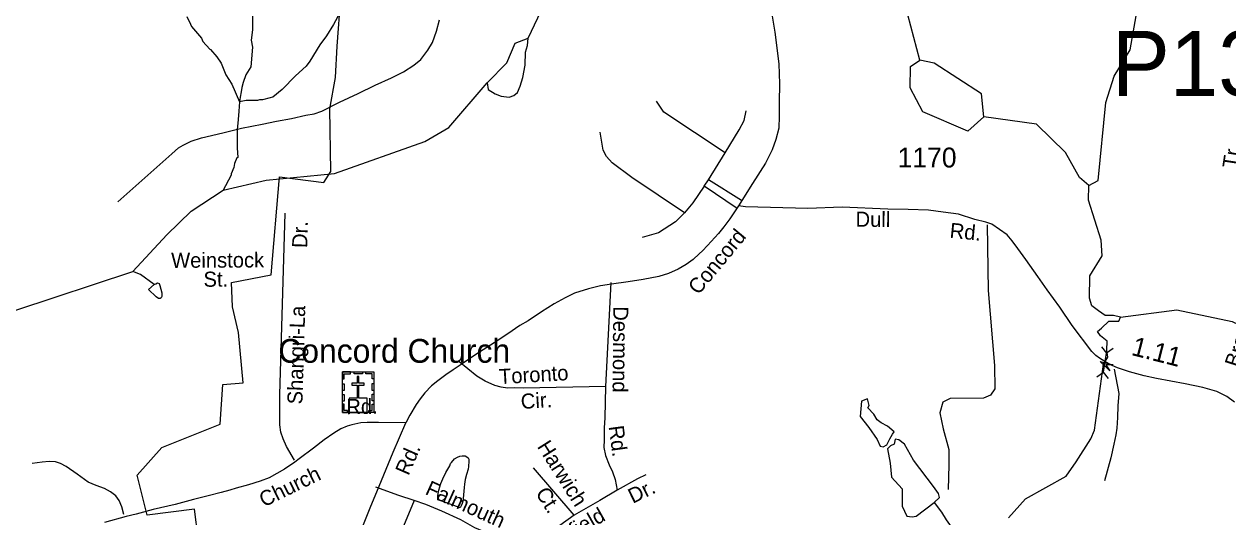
# Model space of a CAD drawing. Extents: x 1547597 to 1699558, y 810033 to 920809.
# Drawn here: x 1572833 to 1580417, y 848225 to 851331 of the extents above; entities that cross this region are included whole.
import ezdxf

# ---------------------------------------------------------------- set-up
doc = ezdxf.new("R2010")
doc.units = 0
for name, color, linetype in [('Exist Boundary Political City Limit New', 7, 'Continuous'), ('Exist Cultural Church with Cemetery CELL', 7, 'Continuous'), ('Exist Cultural Church with Cemetery Label', 7, 'Continuous'), ('Exist Hydrographic Creek Single Shore', 7, 'Continuous'), ('Exist Hydrographic Misc Water Feature', 7, 'Continuous'), ('Exist Hydrographic Pond Under 1500 Sq Ft', 7, 'Continuous'), ('Exist Road Non-System Type 51', 7, 'Continuous'), ('Exist Road Non-System Type 51 Label', 7, 'Continuous'), ('Exist Road Secondary Mileage Hundredths English Label', 7, 'Continuous'), ('Exist Road Secondary Structure Pipe Attributed CELL', 7, 'Continuous'), ('Exist Road Secondary Structure Pipe CELL', 7, 'Continuous'), ('Exist Road Secondary Structure Pipe Number Label', 7, 'Continuous'), ('Exist Road Secondary Type 51 Attributed', 7, 'Continuous'), ('Exist Road Secondary Type 51 Label', 7, 'Continuous'), ('Exist Road Secondary Type 51 Number Label', 7, 'Continuous'), ('Map Preparation Boundary City Limit Buffer Line', 7, 'Continuous')]:
    doc.layers.add(name, color=color, linetype=linetype)

msp = doc.modelspace()

# ---------------------------------------------------------------- linework, layer by layer
at = {"layer": 'Exist Boundary Political City Limit New'}
msp.add_line((1574805.4, 851192.3), (1574832.2, 851554.6), dxfattribs=at)
msp.add_lwpolyline([(1573952.7, 847913), (1573907.4, 848275), (1573608.7, 848237.4), (1573545, 848488.7), (1573701.7, 848662.1), (1574068.3, 848810), (1574084.1, 849060.7), (1574213.6, 849071.1), (1574183.2, 849388.1), (1574145.8, 849550), (1574139.7, 849703.4), (1574388.8, 849751.4), (1574441.2, 850368.3), (1574720.8, 850332), (1574766, 850401.3), (1574759.6, 850797), (1574794.4, 850993.7), (1574805.4, 851192.3)], dxfattribs=at)
at = {"layer": 'Exist Cultural Church with Cemetery CELL'}
for points in [[(1574837.9, 849138.7), (1575037, 849138.7), (1575037, 848884.1), (1574837.9, 848884.1)], [(1574837.9, 849095.4), (1574849.3, 849095.4), (1574849.3, 849127.6), (1574889.8, 849127.6), (1574889.8, 849138.7), (1574837.9, 849138.7)], [(1574881, 848884.1), (1574993.2, 848884.1), (1574993.2, 848974.7), (1574942.4, 848974.7), (1574942.4, 849056.2), (1574975.4, 849056.2), (1574975.4, 849067.2), (1574942.4, 849067.2), (1574942.4, 849109.4), (1574930.8, 849109.4), (1574930.8, 849067.2), (1574897.7, 849067.2), (1574897.7, 849056.2), (1574930.8, 849056.2), (1574930.8, 848974.7), (1574881, 848974.7)], [(1574912, 849138.7), (1574963.8, 849138.7), (1574963.8, 849127.3), (1574912, 849127.3)], [(1575037.1, 849095.4), (1575025.7, 849095.4), (1575025.7, 849127.5), (1574985.2, 849127.5), (1574985.2, 849138.7), (1575037.1, 849138.7)], [(1574837.9, 849021.2), (1574837.9, 849064.6), (1574849.3, 849064.6), (1574849.3, 849021.2)], [(1575025.6, 848956.4), (1575025.6, 848999.7), (1575037, 848999.7), (1575037, 848956.4)], [(1575025.7, 849022.3), (1575025.7, 849065.6), (1575037.1, 849065.6), (1575037.1, 849022.3)], [(1574837.9, 848954), (1574837.9, 848997.3), (1574849.3, 848997.3), (1574849.3, 848954)], [(1574871, 848884.1), (1574871, 848895.6), (1574849, 848895.6), (1574849, 848936), (1574837.9, 848936), (1574837.9, 848884.1)], [(1575003.9, 848884.1), (1575003.9, 848895.6), (1575025.9, 848895.6), (1575025.9, 848936), (1575037, 848936), (1575037, 848884.1)]]:
    msp.add_lwpolyline(points, close=True, dxfattribs=at)
at = {"layer": 'Exist Hydrographic Creek Single Shore'}
for points in [[(1572780, 849528.5), (1573518.6, 849772.1), (1573732.5, 850003.6), (1573884.4, 850151.5), (1574087.9, 850283.4), (1574357.2, 850346.4), (1574788.5, 850389.2), (1575358.5, 850591.1), (1575509.5, 850679.9), (1575750.8, 850960.4), (1575874.1, 851087.1), (1575927.5, 851209.3), (1576009.4, 851241), (1576190.5, 851628), (1576226.4, 851804.6), (1576266.5, 852292.9), (1576356.4, 852734.2), (1576408.5, 853425.8), (1576407.5, 853951)], [(1578475.5, 851102.4), (1578400.9, 851388.4), (1578257.5, 851579.1), (1578145.3, 851828.4), (1578155.7, 852155.1), (1578108.5, 852258.8)], [(1578878.5, 850746.3), (1578864.5, 850891), (1578566.5, 851084.2), (1578475.5, 851102.4)], [(1579539.5, 850312.7), (1579481.5, 850363), (1579392.6, 850522.4), (1579211.5, 850700.1), (1578878.5, 850746.3)], [(1579738.9, 849483.7), (1579695.3, 849493.9), (1579644.1, 849493.9), (1579600.5, 849524.7), (1579559.5, 849555.5), (1579545.5, 849603.5), (1579547.5, 849744.6), (1579624.5, 849871), (1579617.5, 849969.6), (1579538.5, 850220.8), (1579539.5, 850312.7)], [(1579034.3, 848220.6), (1579141.6, 848338.4), (1579396.8, 848482.4), (1579460.9, 848572.2), (1579553.1, 848718.3), (1579576.2, 848772.2), (1579633.8, 849188.8), (1579659.5, 849232.4), (1579654.3, 849276), (1579656.9, 849332.4), (1579613.3, 849365.7), (1579595.4, 849393.9), (1579621, 849414.5), (1579667.2, 849458), (1579728.6, 849458), (1579738.9, 849483.7)]]:
    msp.add_lwpolyline(points, dxfattribs=at)
at = {"layer": 'Exist Hydrographic Misc Water Feature'}
for points in [[(1579539.5, 850312.7), (1579598.5, 850344.3), (1579646.5, 850835.7), (1579699.5, 851002.1), (1579801.5, 851167.5), (1579838.5, 851383.3), (1580053.5, 851871.4), (1580065.5, 852698.4), (1580125.5, 852762.9), (1580184.5, 852804.3), (1580376.5, 852836.6), (1580486.5, 852949.2)], [(1574274.7, 851509.3), (1574272.1, 851293.4), (1574263.4, 851229.5), (1574270.8, 851185.5), (1574261.3, 851061.6), (1574230.8, 851010.1), (1574212.2, 850962.3), (1574203.8, 850930.4), (1574199.3, 850890.5), (1574195.2, 850882.6), (1574188.9, 850839.8)], [(1573857.2, 851378.6), (1573880.6, 851330.3), (1573888.4, 851316.2), (1573949.5, 851241.5), (1573959.3, 851221.4), (1574002.8, 851172.8), (1574008, 851170.5), (1574046.4, 851124), (1574073.6, 851084), (1574104.8, 851011.7), (1574142.1, 850951.2), (1574188.9, 850839.8)], [(1574821.2, 851402.4), (1574782.4, 851327), (1574737.6, 851255.6), (1574696.9, 851200.1), (1574633.7, 851097), (1574609.3, 851065.3), (1574541.8, 851004), (1574459.6, 850919.2), (1574399, 850870), (1574382.6, 850865.6), (1574334.8, 850852.8), (1574316.9, 850853.1), (1574302.9, 850849.2), (1574230.9, 850850.1), (1574188.9, 850839.8)], [(1575750.8, 850960.4), (1575757.4, 850917.9), (1575801, 850890.6), (1575838.1, 850876.4), (1575888.3, 850870.9), (1575918.8, 850880.7), (1575940.6, 850900.4), (1575957, 850939.7), (1575975.5, 850993.2), (1575988.6, 851070.7), (1575991.9, 851153.7), (1576003.9, 851195.1), (1576009.4, 851241)], [(1574188.9, 850839.8), (1574186.5, 850781.9), (1574181.5, 850729.6), (1574175, 850664.2), (1574175.3, 850550), (1574178.6, 850490.9), (1574172.5, 850487.5), (1574158.1, 850451.2), (1574153.9, 850427.3), (1574137.4, 850387.5), (1574137.3, 850379.5), (1574084.2, 850280.9)], [(1579738.9, 849483.7), (1580094.5, 849530), (1580443.5, 849457.2), (1580659.6, 849354.4), (1580840.5, 849219.4), (1581188.5, 849071.2), (1581463.5, 849075.5), (1581640.5, 849157.3), (1581783.6, 849272.5), (1582018.6, 849402.3), (1582362.5, 849503.7), (1582577.6, 849597), (1582800.5, 849870.6), (1582979.3, 850060.4), (1583026.1, 850420.4)], [(1573651.8, 849689.9), (1573566, 849753), (1573518.6, 849772.1)], [(1573651.8, 849689.9), (1573663.2, 849693.8), (1573673.3, 849699.6), (1573683.6, 849695.6), (1573687.1, 849683.5), (1573700.5, 849637.3), (1573700.3, 849613.4), (1573696.2, 849605.4), (1573690.2, 849601.5), (1573680.1, 849601.6), (1573664.2, 849611.8), (1573616.2, 849658.2), (1573651.8, 849689.9)], [(1578313.3, 848761.9), (1578271.7, 848796.6), (1578231.9, 848817.4), (1578207.7, 848836.4), (1578185.2, 848872.8), (1578148.8, 848912.7), (1578155.8, 848928.3), (1578147.1, 848969.8), (1578109, 848954.2), (1578100.4, 848857.2), (1578154, 848787.9), (1578207.7, 848713.4), (1578226.7, 848671.9), (1578245.8, 848666.7), (1578268.3, 848680.5), (1578287.3, 848716.9), (1578302.9, 848746.4), (1578313.3, 848761.9)], [(1578565.9, 848315.6), (1578598.8, 848348.6), (1578593.6, 848372.8), (1578562.5, 848417.9), (1578436.1, 848582.4), (1578379, 848682.9), (1578344.4, 848710.6), (1578320.1, 848715.8), (1578313.2, 848682.9), (1578290.7, 848674.2), (1578271.7, 848655.2), (1578289, 848565.1), (1578297.6, 848475), (1578365.1, 848402.3), (1578365.1, 848357.2), (1578365.1, 848293.1), (1578394.6, 848230.8), (1578427.4, 848225.6), (1578453.4, 848230.8), (1578565.9, 848315.6)], [(1575580.4, 848282.3), (1575500.7, 848313), (1575438.7, 848332.6), (1575439.2, 848359.8), (1575446.1, 848393.7), (1575457.6, 848436.3), (1575470.2, 848465.7), (1575490.4, 848505.3), (1575514.5, 848547.6), (1575520, 848561.6), (1575525.6, 848569.3), (1575544.9, 848590.4), (1575562.6, 848602.7), (1575577.8, 848608.3), (1575593.3, 848610.9), (1575612.3, 848609.5), (1575622.5, 848605), (1575630.2, 848597.5), (1575633.8, 848589.7), (1575635.1, 848576.1), (1575633.5, 848543), (1575630.4, 848526.5), (1575619.6, 848492.7), (1575611.2, 848460.3), (1575606.4, 848431.2), (1575604.5, 848410.3), (1575599.9, 848341.8), (1575596.7, 848325.3), (1575592.1, 848309.4), (1575586, 848295.4), (1575580.4, 848282.3)], [(1578565.9, 848315.6), (1578613.1, 848256.2), (1578640.6, 848207.8), (1578672.1, 848163.4), (1578716.9, 848067), (1578730.1, 847999.7)]]:
    msp.add_lwpolyline(points, dxfattribs=at)
at = {"layer": 'Exist Hydrographic Pond Under 1500 Sq Ft'}
msp.add_lwpolyline([(1578878.5, 850746.3), (1578777.5, 850656.4), (1578495.6, 850777), (1578414.5, 850929.6), (1578416.5, 851064.2), (1578475.5, 851102.4)], dxfattribs=at)
at = {"layer": 'Exist Road Non-System Type 51'}
for p, q in [((1577144.7, 850348.9), (1577248.8, 850519)), ((1577116.8, 850308.3), (1577144.7, 850348.9)), ((1577325, 850168.6), (1577116.8, 850308.3)), ((1577353, 850219.4), (1577144.7, 850348.9)), ((1576528.8, 849702.4), (1576494.9, 849047.6)), ((1576297.4, 848237.1), (1576042.8, 848535.3)), ((1576297.4, 848237.1), (1576154.7, 848132.8))]:
    msp.add_line(p, q, dxfattribs=at)
for points in [[(1573422.8, 850209.6), (1573763.4, 850512.9), (1573805.9, 850550.2), (1573834.1, 850567.9), (1573886.4, 850593), (1573950.9, 850614.1), (1574085.4, 850646.2), (1574201.9, 850674.5), (1574332.3, 850700.6), (1574422.7, 850719.4), (1574516.9, 850735.9), (1574607.1, 850756.7), (1574659.4, 850766.1), (1574707.7, 850781.3), (1574806.4, 850831.9), (1574820.2, 850838.5), (1574937.3, 850894.1), (1575044.3, 850946.6), (1575146.8, 850991.1), (1575223.3, 851030), (1575288.1, 851071.1), (1575332.6, 851108.4), (1575375.4, 851165.8), (1575406.2, 851215.4), (1575431.2, 851285.1), (1575450.3, 851356.8)], [(1577248.8, 850519), (1576862.8, 850775.6), (1576817.1, 850844.1)], [(1577248.8, 850519), (1577337.7, 850663.8), (1577368.2, 850722.2), (1577380.9, 850783.2)], [(1576992.3, 850140.6), (1576662.2, 850364.1), (1576537.7, 850455.6), (1576502.2, 850496.2), (1576481.9, 850536.8), (1576461.5, 850648.6)], [(1577116.8, 850308.3), (1577045.7, 850204.1), (1576992.3, 850140.6)], [(1574536.3, 848583), (1574485, 848669.6), (1574465.6, 848717.8), (1574450.3, 848760.2), (1574445, 848806.1), (1574444, 848876.2), (1574443.6, 848994.2), (1574478.2, 850138.4)], [(1576992.3, 850140.6), (1576936.5, 850084.8), (1576829.8, 850016.2), (1576725.7, 849985.7)], [(1578899.7, 850066.4), (1578905.4, 849653), (1578945.7, 849179.1), (1578948.4, 849031.7), (1578920.7, 848991.9), (1578877.5, 848972.8), (1578666.3, 848971.1), (1578621.3, 848948.6), (1578602.3, 848881), (1578623.2, 848780.8), (1578658.5, 848649.7), (1578658.5, 848553.9), (1578653.5, 848397.6)], [(1576494.9, 849047.6), (1575979, 849037.3), (1575920.9, 849038.1), (1575878.9, 849036.7), (1575839, 849043.3), (1575799.2, 849053.8), (1575737.5, 849080.8), (1575685.9, 849111.5), (1575570.8, 849205.2)], [(1579699.3, 849156.2), (1579730.1, 849003.8), (1579723.1, 848925.9), (1579720, 848851.9), (1579717, 848783.8), (1579710.4, 848741.9), (1579697.6, 848684.1), (1579678.2, 848598.2), (1579638.1, 848452.8)], [(1576494.9, 849047.6), (1576491.4, 848849.5), (1576488, 848787), (1576488, 848710.5), (1576484.5, 848661.9), (1576494.9, 848613.2), (1576519.2, 848554.1), (1576540.1, 848509), (1576557.4, 848460.3), (1576569.9, 848393.6)], [(1573462.2, 848240.1), (1573449, 848288.4), (1573431.6, 848328.5), (1573410, 848359), (1573378.2, 848383.4), (1573338.6, 848404.1), (1573286.8, 848422.7), (1573237.2, 848443.5), (1573167.8, 848494.6), (1573098.5, 848543.6), (1573062.7, 848562.1), (1573030.9, 848572.6), (1572990.9, 848575.2), (1572946.8, 848569.7), (1572882.8, 848562.6)], [(1576748.7, 848491.3), (1576697.1, 848466.4), (1576569.9, 848393.6)], [(1575290.1, 848329.6), (1575193.6, 848359.9), (1575048.3, 848412.5)], [(1576569.9, 848393.6), (1576459, 848328.9), (1576297.4, 848237.1)], [(1575290.1, 848329.6), (1575181.2, 848066.1), (1575134.9, 847930), (1575039.1, 847459.9), (1574961.8, 847166.1)], [(1575963.3, 847942.8), (1575868.1, 848021.4), (1575828.6, 848056), (1575760.3, 848111), (1575722, 848136.1), (1575672.2, 848156.7), (1575584.3, 848207.3), (1575465, 848261.2), (1575363.6, 848304.7), (1575290.1, 848329.6)]]:
    msp.add_lwpolyline(points, dxfattribs=at)
at = {"layer": 'Exist Road Secondary Structure Pipe Attributed CELL'}
msp.add_lwpolyline([(1579672.6, 849145.5), (1579611, 849204.5), (1579693.9, 849184.2), (1579648.4, 849184)], close=True, dxfattribs=at)
at = {"layer": 'Exist Road Secondary Structure Pipe CELL'}
for p, q in [((1579619.8, 849297.5), (1579650.9, 849257.4)), ((1579632.7, 849137.9), (1579650.9, 849257.4)), ((1579692.7, 849286.4), (1579650.9, 849257.4)), ((1579590.9, 849109), (1579632.7, 849137.9)), ((1579663.8, 849097.8), (1579632.7, 849137.9))]:
    msp.add_line(p, q, dxfattribs=at)
at = {"layer": 'Exist Road Secondary Type 51 Attributed'}
for points in [[(1577225.2, 854621.3), (1577199.3, 854518.7), (1577183.3, 854439.1), (1577173, 854364.8), (1577170.7, 854284.6), (1577179.5, 854102.3), (1577196.6, 853900.6), (1577218.4, 853598.1), (1577243.2, 853260.1), (1577304.8, 852816.1), (1577389.9, 852272.1), (1577464.1, 851855.3), (1577503, 851633.6), (1577562, 851280.3), (1577587.3, 851081), (1577591.4, 850954.8), (1577590.6, 850838), (1577590.6, 850751.3), (1577587.6, 850675.8), (1577567.9, 850602.7), (1577545.4, 850537.8), (1577503, 850453.5), (1577421.3, 850326.1), (1577332.5, 850185.7)], [(1577332.5, 850185.7), (1577279.2, 850103.2), (1577240.2, 850052.4), (1577206.6, 850010.6), (1577137.9, 849935.1), (1577106.7, 849901.5), (1577084.8, 849882), (1577047.1, 849847.8), (1577003.5, 849815.4), (1576953.3, 849786.5), (1576893.2, 849758.7), (1576832.1, 849740.5), (1576733.6, 849721.6), (1576639.3, 849706.2), (1576532.8, 849692.7), (1576465, 849681.5), (1576388.3, 849662), (1576300.8, 849634.3), (1576240.6, 849606.6), (1576172.8, 849567.7), (1576093.2, 849516.9), (1576007.9, 849460.3), (1575956.6, 849430.8), (1575880.3, 849379.5), (1575793.6, 849322.9), (1575679.4, 849248.6), (1575598.6, 849193.7), (1575535, 849151.9), (1575489.2, 849120), (1575439.1, 849083.5), (1575400.2, 849052.2), (1575357.7, 849006.8), (1575328.8, 848969.6), (1575303.4, 848933.1), (1575262.9, 848867.4), (1575237.3, 848818.3)], [(1580457.9, 848949.4), (1580409, 848985), (1580346, 849016.3), (1580258.3, 849041.6), (1580147.3, 849063.2), (1579965.8, 849096.9), (1579888.3, 849113.4), (1579797.6, 849139), (1579720.9, 849164.3), (1579672.5, 849185.7), (1579640.8, 849205.1), (1579608.2, 849225.3), (1579585.3, 849242.5), (1579558.8, 849266.7), (1579435.1, 849430.8), (1579356.7, 849546.2), (1579276.9, 849657.2), (1579219.7, 849740.2), (1579143, 849847.9), (1579093.3, 849916.6), (1579057.1, 849965.3), (1579026.7, 850003.6), (1578929.8, 850070.6), (1578892.4, 850082.5), (1578821.2, 850098.8), (1578719.7, 850133.4), (1578622.8, 850145), (1578530.5, 850158.8), (1578403.2, 850163.1), (1578273.3, 850164.8), (1577986.8, 850177), (1577770.2, 850168), (1577376.8, 850178.1), (1577332.5, 850185.7)], [(1575237.3, 848818.3), (1575066.4, 848821), (1574994.6, 848820.1), (1574953.6, 848817.4), (1574896.8, 848806), (1574867.8, 848797.2), (1574829, 848780), (1574784.5, 848753.8), (1574722.8, 848710.6), (1574656.3, 848659.5), (1574566.5, 848591.9), (1574538.3, 848570.3), (1574474, 848526.7), (1574375.8, 848472.5), (1574321.1, 848451.6), (1574247.1, 848427.4), (1574168.7, 848406), (1574129.1, 848395), (1574073.7, 848378.7), (1573993, 848358.7), (1573899.4, 848334.8), (1573784.8, 848304.7), (1573647.1, 848271.8), (1573538.4, 848243.4), (1573476.3, 848227.9), (1573339.3, 848191.3)], [(1574928.5, 848071.7), (1575013.6, 848283.6), (1575070.4, 848419.2), (1575157.1, 848632.4), (1575237.3, 848818.3)]]:
    msp.add_lwpolyline(points, dxfattribs=at)
at = {"layer": 'Map Preparation Boundary City Limit Buffer Line'}
msp.add_line((1574805.4, 851192.3), (1574832.2, 851554.6), dxfattribs=at)
msp.add_lwpolyline([(1573952.7, 847913), (1573907.4, 848275), (1573608.7, 848237.4), (1573545, 848488.7), (1573701.7, 848662.1), (1574068.3, 848810), (1574084.1, 849060.7), (1574213.6, 849071.1), (1574183.2, 849388.1), (1574145.8, 849550), (1574139.7, 849703.4), (1574388.8, 849751.4), (1574441.2, 850368.3), (1574720.8, 850332), (1574766, 850401.3), (1574759.6, 850797), (1574794.4, 850993.7), (1574805.4, 851192.3)], dxfattribs=at)

# ---------------------------------------------------------------- texts
at = {"layer": 'Exist Cultural Church with Cemetery Label'}
msp.add_text('Concord Church', height=150, dxfattribs=at).set_placement((1574434.4, 849196.6))
at = {"layer": 'Exist Road Non-System Type 51 Label'}
for s, rotation, p in [('Tr.', 81.44706, (1580475.1, 850417.9)), ('Dr.', 88.26795, (1574615.8, 849918.5)), ('Weinstock', 0.27063, (1573759.5, 849794.5)), ('St.', 0.54088, (1573963.5, 849675.2)), ('Shangri-La', 88.26795, (1574586, 848933.6)), ('Desmond', 269.55396, (1576544.4, 849553)), ('Brook', 72.47646, (1580484.8, 849162.5)), ('Toronto', 3.39542, (1575827.3, 849061.6)), ('Cir.', 3.39542, (1575964.5, 848905.4)), ('Rd.', 277.68452, (1576514.9, 848795.6)), ('Harwich', 302.30118, (1576061.9, 848669.1)), ('Falmouth', 335.68701, (1575353.6, 848371)), ('Ct.', 302.30118, (1576051.6, 848375.7)), ('Dr.', 25.78727, (1576667, 848307.6)), ('Ashfield', 29.59973, (1576109.7, 847983.7))]:
    msp.add_text(s, height=95, rotation=rotation, dxfattribs=at).set_placement(p)
at = {"layer": 'Exist Road Secondary Mileage Hundredths English Label'}
msp.add_text('1.11', height=120, rotation=345.74306, dxfattribs=at).set_placement((1579802.6, 849246.8))
at = {"layer": 'Exist Road Secondary Structure Pipe Number Label'}
msp.add_text('P133', height=410.1, dxfattribs=at).set_placement((1579684.7, 850877.2))
at = {"layer": 'Exist Road Secondary Type 51 Label'}
for s, rotation, p in [('Dull', 359.64459, (1578070.6, 850053.7)), ('Rd.', 354.34312, (1578660.7, 849984.6)), ('Concord', 50.34792, (1577080.9, 849619.7)), ('Rd.', 0.80902, (1574863.4, 848872.6)), ('Rd.', 66.35411, (1575254.3, 848481.4)), ('Church', 25.99739, (1574343.4, 848285))]:
    msp.add_text(s, height=95, rotation=rotation, dxfattribs=at).set_placement(p)
at = {"layer": 'Exist Road Secondary Type 51 Number Label'}
msp.add_text('1170', height=125, dxfattribs=at).set_placement((1578335.4, 850427.2))

doc.saveas('drawing.dxf')
